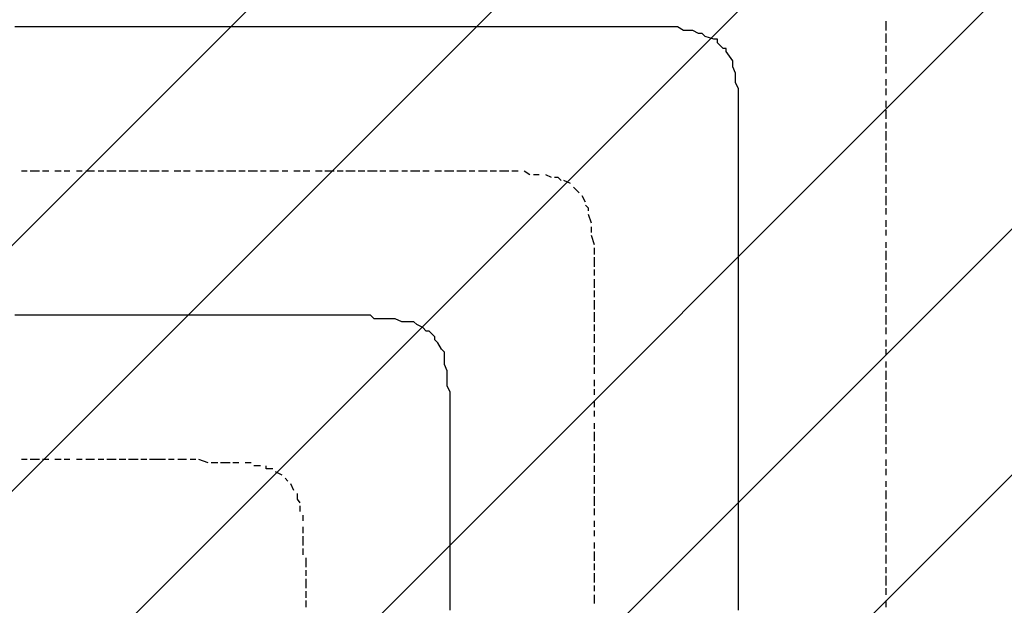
# Model space of a CAD drawing. Extents: x 997 to 109698, y 921 to 94021.
# Tile 601 of 656: x 24841 to 26201, y 55805 to 56614. Entities that reach past the tile are written whole.
import ezdxf

# ---------------------------------------------------------------- set-up
doc = ezdxf.new("R2010")
doc.units = 0
doc.header["$MEASUREMENT"] = 0
doc.layers.add('12', color=7, linetype='CONTINUOUS')
doc.layers.add('28', color=7, linetype='CONTINUOUS')

msp = doc.modelspace()

# ---------------------------------------------------------------- linework, layer by layer
at = {"layer": '12', "color": 1}
for p, q in [((26037.630503, 56603.563401), (26037.630503, 56611.563401)), ((26037.630503, 56598.563401), (26037.630503, 56603.563401)), ((26037.630503, 56581.563401), (26037.630503, 56594.563401)), ((26037.630503, 56569.563401), (26037.630503, 56577.563401)), ((26037.630503, 56552.563401), (26037.630503, 56564.563401)), ((26037.630503, 56539.563401), (26037.630503, 56548.563401)), ((26037.630503, 56522.563401), (26037.630503, 56531.563401)), ((26037.630503, 56509.563401), (26037.630503, 56518.563401)), ((26037.630503, 56492.563401), (26037.630503, 56501.563401)), ((26037.630503, 56476.563401), (26037.630503, 56488.563401)), ((26037.630503, 56463.563401), (26037.630503, 56471.563401)), ((26037.630503, 56446.563401), (26037.630503, 56459.563401)), ((26037.630503, 56433.563401), (26037.630503, 56442.563401)), ((26037.630503, 56416.563401), (26037.630503, 56429.563401)), ((24851.630503, 56404.563401), (24843.630503, 56404.563401)), ((24868.630503, 56404.563401), (24855.630503, 56404.563401)), ((24881.630503, 56404.563401), (24872.630503, 56404.563401)), ((24898.630503, 56404.563401), (24889.630503, 56404.563401)), ((24910.630503, 56404.563401), (24902.630503, 56404.563401)), ((24927.630503, 56404.563401), (24919.630503, 56404.563401)), ((24944.630503, 56404.563401), (24932.630503, 56404.563401)), ((24957.630503, 56404.563401), (24949.630503, 56404.563401)), ((24974.630503, 56404.563401), (24961.630503, 56404.563401)), ((24987.630503, 56404.563401), (24978.630503, 56404.563401)), ((25004.630503, 56404.563401), (24991.630503, 56404.563401)), ((25016.630503, 56404.563401), (25008.630503, 56404.563401)), ((25033.630503, 56404.563401), (25020.630503, 56404.563401)), ((25046.630503, 56404.563401), (25037.630503, 56404.563401)), ((25063.630503, 56404.563401), (25054.630503, 56404.563401)), ((25076.630503, 56404.563401), (25067.630503, 56404.563401)), ((25093.630503, 56404.563401), (25084.630503, 56404.563401)), ((25109.630503, 56404.563401), (25097.630503, 56404.563401)), ((25122.630503, 56404.563401), (25114.630503, 56404.563401)), ((25139.630503, 56404.563401), (25126.630503, 56404.563401)), ((25152.630503, 56404.563401), (25143.630503, 56404.563401)), ((25169.630503, 56404.563401), (25156.630503, 56404.563401)), ((25181.630503, 56404.563401), (25173.630503, 56404.563401)), ((25198.630503, 56404.563401), (25186.630503, 56404.563401)), ((25211.630503, 56404.563401), (25203.630503, 56404.563401)), ((25228.630503, 56404.563401), (25219.630503, 56404.563401)), ((25241.630503, 56404.563401), (25232.630503, 56404.563401)), ((25258.630503, 56404.563401), (25249.630503, 56404.563401)), ((25275.630503, 56404.563401), (25262.630503, 56404.563401)), ((25287.630503, 56404.563401), (25279.630503, 56404.563401)), ((25304.630503, 56404.563401), (25291.630503, 56404.563401)), ((25317.630503, 56404.563401), (25308.630503, 56404.563401)), ((25334.630503, 56404.563401), (25321.630503, 56404.563401)), ((25346.630503, 56404.563401), (25338.630503, 56404.563401)), ((25363.630503, 56404.563401), (25351.630503, 56404.563401)), ((25376.630503, 56404.563401), (25368.630503, 56404.563401)), ((25393.630503, 56404.563401), (25380.630503, 56404.563401)), ((25406.630503, 56404.563401), (25397.630503, 56404.563401)), ((25423.630503, 56404.563401), (25414.630503, 56404.563401)), ((25435.630503, 56404.563401), (25427.630503, 56404.563401)), ((25440.630503, 56404.563401), (25435.630503, 56404.563401)), ((25457.630503, 56404.563401), (25444.630503, 56404.563401)), ((25469.630503, 56404.563401), (25461.630503, 56404.563401)), ((25486.630503, 56404.563401), (25474.630503, 56404.563401)), ((25499.630503, 56404.563401), (25490.630503, 56404.563401)), ((25516.630503, 56404.563401), (25503.630503, 56404.563401)), ((25529.630503, 56404.563401), (25520.630503, 56404.563401)), ((25545.630503, 56399.563401), (25537.630503, 56404.563401)), ((26037.630503, 56404.563401), (26037.630503, 56412.563401)), ((25558.630503, 56399.563401), (25550.630503, 56399.563401)), ((25575.630503, 56395.563401), (25567.630503, 56399.563401)), ((25601.630503, 56387.563401), (25592.630503, 56391.563401)), ((26037.630503, 56387.563401), (26037.630503, 56399.563401)), ((25613.630503, 56374.563401), (25605.630503, 56382.563401)), ((26037.630503, 56374.563401), (26037.630503, 56382.563401)), ((25622.630503, 56361.563401), (25617.630503, 56370.563401)), ((26037.630503, 56357.563401), (26037.630503, 56370.563401)), ((26037.630503, 56344.563401), (26037.630503, 56353.563401)), ((25630.630503, 56332.563401), (25626.630503, 56344.563401)), ((26037.630503, 56327.563401), (26037.630503, 56336.563401)), ((25630.630503, 56319.563401), (25630.630503, 56327.563401)), ((26037.630503, 56315.563401), (26037.630503, 56323.563401)), ((25634.630503, 56302.563401), (25630.630503, 56315.563401)), ((26037.630503, 56298.563401), (26037.630503, 56306.563401)), ((25634.630503, 56289.563401), (25634.630503, 56298.563401)), ((26037.630503, 56281.563401), (26037.630503, 56294.563401)), ((25634.630503, 56272.563401), (25634.630503, 56285.563401)), ((25634.630503, 56260.563401), (25634.630503, 56268.563401)), ((26037.630503, 56268.563401), (26037.630503, 56277.563401)), ((25634.630503, 56243.563401), (25634.630503, 56255.563401)), ((26037.630503, 56251.563401), (26037.630503, 56264.563401)), ((25634.630503, 56230.563401), (25634.630503, 56239.563401)), ((26037.630503, 56239.563401), (26037.630503, 56247.563401)), ((25634.630503, 56213.563401), (25634.630503, 56226.563401)), ((26037.630503, 56222.563401), (26037.630503, 56234.563401)), ((26037.630503, 56209.563401), (26037.630503, 56217.563401)), ((25634.630503, 56205.563401), (25634.630503, 56209.563401)), ((25634.630503, 56196.563401), (25634.630503, 56205.563401)), ((26037.630503, 56192.563401), (26037.630503, 56205.563401)), ((25634.630503, 56183.563401), (25634.630503, 56192.563401)), ((26037.630503, 56179.563401), (26037.630503, 56188.563401)), ((25634.630503, 56167.563401), (25634.630503, 56179.563401)), ((26037.630503, 56162.563401), (26037.630503, 56171.563401)), ((25634.630503, 56154.563401), (25634.630503, 56162.563401)), ((26037.630503, 56150.563401), (26037.630503, 56158.563401)), ((25634.630503, 56137.563401), (25634.630503, 56150.563401)), ((25634.630503, 56124.563401), (25634.630503, 56133.563401)), ((26037.630503, 56133.563401), (26037.630503, 56141.563401)), ((25634.630503, 56107.563401), (25634.630503, 56116.563401)), ((26037.630503, 56116.563401), (26037.630503, 56128.563401)), ((25634.630503, 56095.563401), (25634.630503, 56103.563401)), ((26037.630503, 56103.563401), (26037.630503, 56112.563401)), ((26037.630503, 56086.563401), (26037.630503, 56099.563401)), ((25634.630503, 56078.563401), (25634.630503, 56086.563401)), ((26037.630503, 56073.563401), (26037.630503, 56082.563401)), ((25634.630503, 56065.563401), (25634.630503, 56073.563401)), ((26037.630503, 56056.563401), (26037.630503, 56069.563401)), ((25634.630503, 56048.563401), (25634.630503, 56056.563401)), ((26037.630503, 56044.563401), (26037.630503, 56052.563401)), ((25634.630503, 56031.563401), (25634.630503, 56044.563401)), ((26037.630503, 56027.563401), (26037.630503, 56040.563401)), ((25634.630503, 56018.563401), (25634.630503, 56027.563401)), ((26037.630503, 56014.563401), (26037.630503, 56023.563401)), ((24851.630503, 56006.563401), (24843.630503, 56006.563401)), ((24868.630503, 56006.563401), (24855.630503, 56006.563401)), ((24881.630503, 56006.563401), (24872.630503, 56006.563401)), ((24898.630503, 56006.563401), (24889.630503, 56006.563401)), ((24910.630503, 56006.563401), (24902.630503, 56006.563401)), ((24927.630503, 56006.563401), (24919.630503, 56006.563401)), ((24944.630503, 56006.563401), (24932.630503, 56006.563401)), ((24957.630503, 56006.563401), (24949.630503, 56006.563401)), ((24974.630503, 56006.563401), (24961.630503, 56006.563401)), ((24987.630503, 56006.563401), (24978.630503, 56006.563401)), ((25004.630503, 56006.563401), (24991.630503, 56006.563401)), ((25016.630503, 56006.563401), (25008.630503, 56006.563401)), ((25033.630503, 56006.563401), (25020.630503, 56006.563401)), ((25042.630503, 56006.563401), (25033.630503, 56006.563401)), ((25054.630503, 56006.563401), (25046.630503, 56006.563401)), ((25071.630503, 56006.563401), (25059.630503, 56006.563401)), ((25084.630503, 56006.563401), (25076.630503, 56006.563401)), ((25101.630503, 56001.563401), (25088.630503, 56006.563401)), ((25634.630503, 56001.563401), (25634.630503, 56014.563401)), ((26037.630503, 55997.563401), (26037.630503, 56006.563401)), ((25114.630503, 56001.563401), (25105.630503, 56001.563401)), ((25131.630503, 56001.563401), (25118.630503, 56001.563401)), ((25143.630503, 56001.563401), (25135.630503, 56001.563401)), ((25160.630503, 56001.563401), (25152.630503, 56001.563401)), ((25173.630503, 55997.563401), (25164.630503, 55997.563401)), ((25634.630503, 55989.563401), (25634.630503, 55997.563401)), ((26037.630503, 55984.563401), (26037.630503, 55993.563401)), ((25203.630503, 55984.563401), (25194.630503, 55989.563401)), ((25211.630503, 55976.563401), (25207.630503, 55980.563401)), ((25634.630503, 55972.563401), (25634.630503, 55984.563401)), ((25219.630503, 55963.563401), (25215.630503, 55972.563401)), ((25634.630503, 55959.563401), (25634.630503, 55968.563401)), ((26037.630503, 55968.563401), (26037.630503, 55976.563401)), ((25634.630503, 55942.563401), (25634.630503, 55955.563401)), ((26037.630503, 55951.563401), (26037.630503, 55963.563401)), ((25228.630503, 55934.563401), (25228.630503, 55942.563401)), ((25634.630503, 55929.563401), (25634.630503, 55938.563401)), ((26037.630503, 55938.563401), (26037.630503, 55946.563401)), ((25232.630503, 55921.563401), (25232.630503, 55929.563401)), ((26037.630503, 55921.563401), (26037.630503, 55934.563401)), ((25232.630503, 55904.563401), (25232.630503, 55913.563401)), ((25634.630503, 55913.563401), (25634.630503, 55921.563401)), ((26037.630503, 55908.563401), (26037.630503, 55917.563401)), ((25232.630503, 55887.563401), (25232.630503, 55900.563401)), ((25634.630503, 55900.563401), (25634.630503, 55908.563401)), ((26037.630503, 55891.563401), (26037.630503, 55904.563401)), ((25634.630503, 55883.563401), (25634.630503, 55891.563401)), ((26037.630503, 55879.563401), (26037.630503, 55887.563401)), ((25232.630503, 55874.563401), (25232.630503, 55883.563401)), ((25634.630503, 55866.563401), (25634.630503, 55879.563401)), ((26037.630503, 55862.563401), (26037.630503, 55874.563401)), ((25236.630503, 55857.563401), (25236.630503, 55870.563401)), ((25634.630503, 55853.563401), (25634.630503, 55862.563401)), ((26037.630503, 55849.563401), (26037.630503, 55857.563401)), ((25236.630503, 55845.563401), (25236.630503, 55853.563401)), ((25634.630503, 55836.563401), (25634.630503, 55849.563401)), ((26037.630503, 55832.563401), (26037.630503, 55845.563401)), ((25236.630503, 55828.563401), (25236.630503, 55841.563401)), ((25634.630503, 55824.563401), (25634.630503, 55832.563401)), ((25236.630503, 55815.563401), (25236.630503, 55824.563401)), ((25634.630503, 55807.563401), (25634.630503, 55819.563401)), ((26037.630503, 55819.563401), (26037.630503, 55828.563401)), ((25236.630503, 55802.563401), (25236.630503, 55811.563401)), ((26037.630503, 55802.563401), (26037.630503, 55811.563401))]:
    msp.add_line(p, q, dxfattribs=at)
at = {"layer": '12', "color": 5}
for p, q in [((24847.630503, 56603.563401), (24834.630503, 56603.563401)), ((24855.630503, 56603.563401), (24847.630503, 56603.563401)), ((24864.630503, 56603.563401), (24855.630503, 56603.563401)), ((24877.630503, 56603.563401), (24864.630503, 56603.563401)), ((24885.630503, 56603.563401), (24877.630503, 56603.563401)), ((24894.630503, 56603.563401), (24885.630503, 56603.563401)), ((24906.630503, 56603.563401), (24894.630503, 56603.563401)), ((24915.630503, 56603.563401), (24906.630503, 56603.563401)), ((24923.630503, 56603.563401), (24915.630503, 56603.563401)), ((24936.630503, 56603.563401), (24923.630503, 56603.563401)), ((24944.630503, 56603.563401), (24936.630503, 56603.563401)), ((24957.630503, 56603.563401), (24944.630503, 56603.563401)), ((24966.630503, 56603.563401), (24957.630503, 56603.563401)), ((24974.630503, 56603.563401), (24966.630503, 56603.563401)), ((24987.630503, 56603.563401), (24974.630503, 56603.563401)), ((24995.630503, 56603.563401), (24987.630503, 56603.563401)), ((25004.630503, 56603.563401), (24995.630503, 56603.563401)), ((25016.630503, 56603.563401), (25004.630503, 56603.563401)), ((25025.630503, 56603.563401), (25016.630503, 56603.563401)), ((25033.630503, 56603.563401), (25025.630503, 56603.563401)), ((25046.630503, 56603.563401), (25033.630503, 56603.563401)), ((25054.630503, 56603.563401), (25046.630503, 56603.563401)), ((25063.630503, 56603.563401), (25054.630503, 56603.563401)), ((25076.630503, 56603.563401), (25063.630503, 56603.563401)), ((25084.630503, 56603.563401), (25076.630503, 56603.563401)), ((25097.630503, 56603.563401), (25084.630503, 56603.563401)), ((25105.630503, 56603.563401), (25097.630503, 56603.563401)), ((25114.630503, 56603.563401), (25105.630503, 56603.563401)), ((25126.630503, 56603.563401), (25114.630503, 56603.563401)), ((25135.630503, 56603.563401), (25126.630503, 56603.563401)), ((25143.630503, 56603.563401), (25135.630503, 56603.563401)), ((25156.630503, 56603.563401), (25143.630503, 56603.563401)), ((25164.630503, 56603.563401), (25156.630503, 56603.563401)), ((25173.630503, 56603.563401), (25164.630503, 56603.563401)), ((25186.630503, 56603.563401), (25173.630503, 56603.563401)), ((25194.630503, 56603.563401), (25186.630503, 56603.563401)), ((25207.630503, 56603.563401), (25194.630503, 56603.563401)), ((25215.630503, 56603.563401), (25207.630503, 56603.563401)), ((25224.630503, 56603.563401), (25215.630503, 56603.563401)), ((25236.630503, 56603.563401), (25224.630503, 56603.563401)), ((25245.630503, 56603.563401), (25236.630503, 56603.563401)), ((25253.630503, 56603.563401), (25245.630503, 56603.563401)), ((25266.630503, 56603.563401), (25253.630503, 56603.563401)), ((25275.630503, 56603.563401), (25266.630503, 56603.563401)), ((25283.630503, 56603.563401), (25275.630503, 56603.563401)), ((25296.630503, 56603.563401), (25283.630503, 56603.563401)), ((25304.630503, 56603.563401), (25296.630503, 56603.563401)), ((25317.630503, 56603.563401), (25304.630503, 56603.563401)), ((25325.630503, 56603.563401), (25317.630503, 56603.563401)), ((25334.630503, 56603.563401), (25325.630503, 56603.563401)), ((25346.630503, 56603.563401), (25334.630503, 56603.563401)), ((25355.630503, 56603.563401), (25346.630503, 56603.563401)), ((25363.630503, 56603.563401), (25355.630503, 56603.563401)), ((25376.630503, 56603.563401), (25363.630503, 56603.563401)), ((25385.630503, 56603.563401), (25376.630503, 56603.563401)), ((25393.630503, 56603.563401), (25385.630503, 56603.563401)), ((25406.630503, 56603.563401), (25393.630503, 56603.563401)), ((25414.630503, 56603.563401), (25406.630503, 56603.563401)), ((25427.630503, 56603.563401), (25414.630503, 56603.563401)), ((25435.630503, 56603.563401), (25427.630503, 56603.563401)), ((25444.630503, 56603.563401), (25435.630503, 56603.563401)), ((25457.630503, 56603.563401), (25444.630503, 56603.563401)), ((25465.630503, 56603.563401), (25457.630503, 56603.563401)), ((25474.630503, 56603.563401), (25465.630503, 56603.563401)), ((25486.630503, 56603.563401), (25474.630503, 56603.563401)), ((25495.630503, 56603.563401), (25486.630503, 56603.563401)), ((25503.630503, 56603.563401), (25495.630503, 56603.563401)), ((25516.630503, 56603.563401), (25503.630503, 56603.563401)), ((25524.630503, 56603.563401), (25516.630503, 56603.563401)), ((25537.630503, 56603.563401), (25524.630503, 56603.563401)), ((25545.630503, 56603.563401), (25537.630503, 56603.563401)), ((25554.630503, 56603.563401), (25545.630503, 56603.563401)), ((25567.630503, 56603.563401), (25554.630503, 56603.563401)), ((25575.630503, 56603.563401), (25567.630503, 56603.563401)), ((25584.630503, 56603.563401), (25575.630503, 56603.563401)), ((25596.630503, 56603.563401), (25584.630503, 56603.563401)), ((25605.630503, 56603.563401), (25596.630503, 56603.563401)), ((25613.630503, 56603.563401), (25605.630503, 56603.563401)), ((25626.630503, 56603.563401), (25613.630503, 56603.563401)), ((25634.630503, 56603.563401), (25626.630503, 56603.563401)), ((25639.630503, 56603.563401), (25634.630503, 56603.563401)), ((25651.630503, 56603.563401), (25639.630503, 56603.563401)), ((25660.630503, 56603.563401), (25651.630503, 56603.563401)), ((25668.630503, 56603.563401), (25660.630503, 56603.563401)), ((25681.630503, 56603.563401), (25668.630503, 56603.563401)), ((25689.630503, 56603.563401), (25681.630503, 56603.563401)), ((25698.630503, 56603.563401), (25689.630503, 56603.563401)), ((25711.630503, 56603.563401), (25698.630503, 56603.563401)), ((25719.630503, 56603.563401), (25711.630503, 56603.563401)), ((25732.630503, 56603.563401), (25719.630503, 56603.563401)), ((25740.630503, 56603.563401), (25732.630503, 56603.563401)), ((25749.630503, 56603.563401), (25740.630503, 56603.563401)), ((25770.630503, 56598.563401), (25761.630503, 56598.563401)), ((25778.630503, 56594.563401), (25770.630503, 56598.563401)), ((25799.630503, 56586.563401), (25787.630503, 56590.563401)), ((25812.630503, 56573.563401), (25804.630503, 56581.563401)), ((25825.630503, 56556.563401), (25816.630503, 56569.563401)), ((25825.630503, 56548.563401), (25825.630503, 56556.563401)), ((25829.630503, 56539.563401), (25825.630503, 56548.563401)), ((25829.630503, 56531.563401), (25829.630503, 56539.563401)), ((25833.630503, 56509.563401), (25833.630503, 56518.563401)), ((25833.630503, 56501.563401), (25833.630503, 56509.563401)), ((25833.630503, 56488.563401), (25833.630503, 56501.563401)), ((25833.630503, 56480.563401), (25833.630503, 56488.563401)), ((25833.630503, 56467.563401), (25833.630503, 56480.563401)), ((25833.630503, 56459.563401), (25833.630503, 56467.563401)), ((25833.630503, 56450.563401), (25833.630503, 56459.563401)), ((25833.630503, 56437.563401), (25833.630503, 56450.563401)), ((25833.630503, 56429.563401), (25833.630503, 56437.563401)), ((25833.630503, 56421.563401), (25833.630503, 56429.563401)), ((25833.630503, 56408.563401), (25833.630503, 56421.563401)), ((25833.630503, 56404.563401), (25833.630503, 56408.563401)), ((25833.630503, 56399.563401), (25833.630503, 56404.563401)), ((25833.630503, 56387.563401), (25833.630503, 56399.563401)), ((25833.630503, 56378.563401), (25833.630503, 56387.563401)), ((25833.630503, 56370.563401), (25833.630503, 56378.563401)), ((25833.630503, 56357.563401), (25833.630503, 56370.563401)), ((25833.630503, 56349.563401), (25833.630503, 56357.563401)), ((25833.630503, 56336.563401), (25833.630503, 56349.563401)), ((25833.630503, 56327.563401), (25833.630503, 56336.563401)), ((25833.630503, 56319.563401), (25833.630503, 56327.563401)), ((25833.630503, 56306.563401), (25833.630503, 56319.563401)), ((25833.630503, 56298.563401), (25833.630503, 56306.563401)), ((25833.630503, 56289.563401), (25833.630503, 56298.563401)), ((25833.630503, 56277.563401), (25833.630503, 56289.563401)), ((25833.630503, 56268.563401), (25833.630503, 56277.563401)), ((25833.630503, 56260.563401), (25833.630503, 56268.563401)), ((25833.630503, 56247.563401), (25833.630503, 56260.563401)), ((25833.630503, 56239.563401), (25833.630503, 56247.563401)), ((25833.630503, 56226.563401), (25833.630503, 56239.563401)), ((25833.630503, 56217.563401), (25833.630503, 56226.563401)), ((25833.630503, 56209.563401), (25833.630503, 56217.563401)), ((24847.630503, 56205.563401), (24834.630503, 56205.563401)), ((24855.630503, 56205.563401), (24847.630503, 56205.563401)), ((24864.630503, 56205.563401), (24855.630503, 56205.563401)), ((24877.630503, 56205.563401), (24864.630503, 56205.563401)), ((24885.630503, 56205.563401), (24877.630503, 56205.563401)), ((24894.630503, 56205.563401), (24885.630503, 56205.563401)), ((24906.630503, 56205.563401), (24894.630503, 56205.563401)), ((24915.630503, 56205.563401), (24906.630503, 56205.563401)), ((24923.630503, 56205.563401), (24915.630503, 56205.563401)), ((24936.630503, 56205.563401), (24923.630503, 56205.563401)), ((24944.630503, 56205.563401), (24936.630503, 56205.563401)), ((24957.630503, 56205.563401), (24944.630503, 56205.563401)), ((24966.630503, 56205.563401), (24957.630503, 56205.563401)), ((24974.630503, 56205.563401), (24966.630503, 56205.563401)), ((24987.630503, 56205.563401), (24974.630503, 56205.563401)), ((24995.630503, 56205.563401), (24987.630503, 56205.563401)), ((25004.630503, 56205.563401), (24995.630503, 56205.563401)), ((25016.630503, 56205.563401), (25004.630503, 56205.563401)), ((25025.630503, 56205.563401), (25016.630503, 56205.563401)), ((25033.630503, 56205.563401), (25025.630503, 56205.563401)), ((25046.630503, 56205.563401), (25033.630503, 56205.563401)), ((25054.630503, 56205.563401), (25046.630503, 56205.563401)), ((25063.630503, 56205.563401), (25054.630503, 56205.563401)), ((25076.630503, 56205.563401), (25063.630503, 56205.563401)), ((25084.630503, 56205.563401), (25076.630503, 56205.563401)), ((25097.630503, 56205.563401), (25084.630503, 56205.563401)), ((25105.630503, 56205.563401), (25097.630503, 56205.563401)), ((25114.630503, 56205.563401), (25105.630503, 56205.563401)), ((25126.630503, 56205.563401), (25114.630503, 56205.563401)), ((25135.630503, 56205.563401), (25126.630503, 56205.563401)), ((25143.630503, 56205.563401), (25135.630503, 56205.563401)), ((25156.630503, 56205.563401), (25143.630503, 56205.563401)), ((25164.630503, 56205.563401), (25156.630503, 56205.563401)), ((25173.630503, 56205.563401), (25164.630503, 56205.563401)), ((25186.630503, 56205.563401), (25173.630503, 56205.563401)), ((25194.630503, 56205.563401), (25186.630503, 56205.563401)), ((25207.630503, 56205.563401), (25194.630503, 56205.563401)), ((25215.630503, 56205.563401), (25207.630503, 56205.563401)), ((25224.630503, 56205.563401), (25215.630503, 56205.563401)), ((25236.630503, 56205.563401), (25224.630503, 56205.563401)), ((25241.630503, 56205.563401), (25236.630503, 56205.563401)), ((25249.630503, 56205.563401), (25241.630503, 56205.563401)), ((25262.630503, 56205.563401), (25249.630503, 56205.563401)), ((25270.630503, 56205.563401), (25262.630503, 56205.563401)), ((25279.630503, 56205.563401), (25270.630503, 56205.563401)), ((25291.630503, 56205.563401), (25279.630503, 56205.563401)), ((25300.630503, 56205.563401), (25291.630503, 56205.563401)), ((25308.630503, 56205.563401), (25300.630503, 56205.563401)), ((25321.630503, 56205.563401), (25308.630503, 56205.563401)), ((25338.630503, 56200.563401), (25330.630503, 56200.563401)), ((25351.630503, 56200.563401), (25338.630503, 56200.563401)), ((25359.630503, 56200.563401), (25351.630503, 56200.563401)), ((25368.630503, 56196.563401), (25359.630503, 56200.563401)), ((25833.630503, 56196.563401), (25833.630503, 56209.563401)), ((25380.630503, 56196.563401), (25368.630503, 56196.563401)), ((25397.630503, 56188.563401), (25389.630503, 56192.563401)), ((25414.630503, 56175.563401), (25406.630503, 56183.563401)), ((25833.630503, 56188.563401), (25833.630503, 56196.563401)), ((25833.630503, 56179.563401), (25833.630503, 56188.563401)), ((25833.630503, 56167.563401), (25833.630503, 56179.563401)), ((25423.630503, 56158.563401), (25418.630503, 56167.563401)), ((25833.630503, 56158.563401), (25833.630503, 56167.563401)), ((25833.630503, 56150.563401), (25833.630503, 56158.563401)), ((25427.630503, 56137.563401), (25427.630503, 56150.563401)), ((25833.630503, 56137.563401), (25833.630503, 56150.563401)), ((25431.630503, 56128.563401), (25427.630503, 56137.563401)), ((25833.630503, 56128.563401), (25833.630503, 56137.563401)), ((25431.630503, 56120.563401), (25431.630503, 56128.563401)), ((25431.630503, 56107.563401), (25431.630503, 56120.563401)), ((25833.630503, 56116.563401), (25833.630503, 56128.563401)), ((25833.630503, 56107.563401), (25833.630503, 56116.563401)), ((25435.630503, 56099.563401), (25431.630503, 56107.563401)), ((25833.630503, 56099.563401), (25833.630503, 56107.563401)), ((25435.630503, 56090.563401), (25435.630503, 56099.563401)), ((25435.630503, 56078.563401), (25435.630503, 56090.563401)), ((25833.630503, 56086.563401), (25833.630503, 56099.563401)), ((25435.630503, 56069.563401), (25435.630503, 56078.563401)), ((25833.630503, 56078.563401), (25833.630503, 56086.563401)), ((25833.630503, 56069.563401), (25833.630503, 56078.563401)), ((25435.630503, 56061.563401), (25435.630503, 56069.563401)), ((25435.630503, 56048.563401), (25435.630503, 56061.563401)), ((25833.630503, 56056.563401), (25833.630503, 56069.563401)), ((25435.630503, 56040.563401), (25435.630503, 56048.563401)), ((25833.630503, 56048.563401), (25833.630503, 56056.563401)), ((25833.630503, 56040.563401), (25833.630503, 56048.563401)), ((25435.630503, 56031.563401), (25435.630503, 56040.563401)), ((25833.630503, 56027.563401), (25833.630503, 56040.563401)), ((25435.630503, 56018.563401), (25435.630503, 56031.563401)), ((25833.630503, 56018.563401), (25833.630503, 56027.563401)), ((25435.630503, 56010.563401), (25435.630503, 56018.563401)), ((25435.630503, 56006.563401), (25435.630503, 56010.563401)), ((25435.630503, 55997.563401), (25435.630503, 56006.563401)), ((25833.630503, 56006.563401), (25833.630503, 56018.563401)), ((25833.630503, 55997.563401), (25833.630503, 56006.563401)), ((25435.630503, 55989.563401), (25435.630503, 55997.563401)), ((25833.630503, 55989.563401), (25833.630503, 55997.563401)), ((25435.630503, 55976.563401), (25435.630503, 55989.563401)), ((25833.630503, 55976.563401), (25833.630503, 55989.563401)), ((25435.630503, 55968.563401), (25435.630503, 55976.563401)), ((25435.630503, 55959.563401), (25435.630503, 55968.563401)), ((25833.630503, 55968.563401), (25833.630503, 55976.563401)), ((25833.630503, 55959.563401), (25833.630503, 55968.563401)), ((25435.630503, 55946.563401), (25435.630503, 55959.563401)), ((25833.630503, 55946.563401), (25833.630503, 55959.563401)), ((25435.630503, 55938.563401), (25435.630503, 55946.563401)), ((25435.630503, 55929.563401), (25435.630503, 55938.563401)), ((25833.630503, 55938.563401), (25833.630503, 55946.563401)), ((25833.630503, 55929.563401), (25833.630503, 55938.563401)), ((25435.630503, 55917.563401), (25435.630503, 55929.563401)), ((25833.630503, 55917.563401), (25833.630503, 55929.563401)), ((25435.630503, 55908.563401), (25435.630503, 55917.563401)), ((25833.630503, 55908.563401), (25833.630503, 55917.563401)), ((25435.630503, 55900.563401), (25435.630503, 55908.563401)), ((25435.630503, 55887.563401), (25435.630503, 55900.563401)), ((25833.630503, 55900.563401), (25833.630503, 55908.563401)), ((25833.630503, 55887.563401), (25833.630503, 55900.563401)), ((25435.630503, 55879.563401), (25435.630503, 55887.563401)), ((25833.630503, 55879.563401), (25833.630503, 55887.563401)), ((25435.630503, 55866.563401), (25435.630503, 55879.563401)), ((25833.630503, 55866.563401), (25833.630503, 55879.563401)), ((25435.630503, 55857.563401), (25435.630503, 55866.563401)), ((25435.630503, 55849.563401), (25435.630503, 55857.563401)), ((25833.630503, 55857.563401), (25833.630503, 55866.563401)), ((25833.630503, 55849.563401), (25833.630503, 55857.563401)), ((25435.630503, 55836.563401), (25435.630503, 55849.563401)), ((25833.630503, 55836.563401), (25833.630503, 55849.563401)), ((25435.630503, 55828.563401), (25435.630503, 55836.563401)), ((25833.630503, 55828.563401), (25833.630503, 55836.563401)), ((25435.630503, 55819.563401), (25435.630503, 55828.563401)), ((25435.630503, 55807.563401), (25435.630503, 55819.563401)), ((25833.630503, 55819.563401), (25833.630503, 55828.563401)), ((25833.630503, 55807.563401), (25833.630503, 55819.563401)), ((25435.630503, 55798.563401), (25435.630503, 55807.563401)), ((25833.630503, 55798.563401), (25833.630503, 55807.563401))]:
    msp.add_line(p, q, dxfattribs=at)
for points in [[(25761.630503, 56598.563401), (25757.630503, 56598.563401), (25749.630503, 56603.563401)], [(25787.630503, 56590.563401), (25783.630503, 56594.563401), (25778.630503, 56594.563401)], [(25804.630503, 56581.563401), (25804.630503, 56586.563401), (25799.630503, 56586.563401)], [(25816.630503, 56569.563401), (25816.630503, 56573.563401), (25812.630503, 56573.563401)], [(25833.630503, 56518.563401), (25829.630503, 56526.563401), (25829.630503, 56531.563401)], [(25330.630503, 56200.563401), (25325.630503, 56205.563401), (25321.630503, 56205.563401)], [(25389.630503, 56192.563401), (25385.630503, 56196.563401), (25380.630503, 56196.563401)], [(25406.630503, 56183.563401), (25402.630503, 56183.563401), (25397.630503, 56188.563401)], [(25418.630503, 56167.563401), (25414.630503, 56171.563401), (25414.630503, 56175.563401)], [(25427.630503, 56150.563401), (25427.630503, 56154.563401), (25423.630503, 56158.563401)]]:
    msp.add_lwpolyline(points, dxfattribs=at)
at = {"layer": '12', "color": 1}
for points in [[(25588.630503, 56391.563401), (25584.630503, 56395.563401), (25579.630503, 56395.563401)], [(25626.630503, 56349.563401), (25626.630503, 56353.563401), (25622.630503, 56357.563401)], [(25190.630503, 55993.563401), (25181.630503, 55993.563401), (25181.630503, 55997.563401)], [(25228.630503, 55946.563401), (25224.630503, 55951.563401), (25224.630503, 55959.563401)]]:
    msp.add_lwpolyline(points, dxfattribs=at)
at = {"layer": '28', "color": 2}
for p, q in [((13472.636205, 44943.844969), (27214.746473, 58685.955237)), ((13472.636205, 44604.433715), (27554.157728, 58685.955237)), ((13472.636205, 44265.02246), (27893.568983, 58685.955237)), ((13472.636205, 43925.611205), (28232.980238, 58685.955237)), ((13472.636205, 43586.19995), (28572.391493, 58685.955237)), ((13646.505785, 43420.658275), (28911.802748, 58685.955237))]:
    msp.add_line(p, q, dxfattribs=at)

doc.saveas('drawing.dxf')
